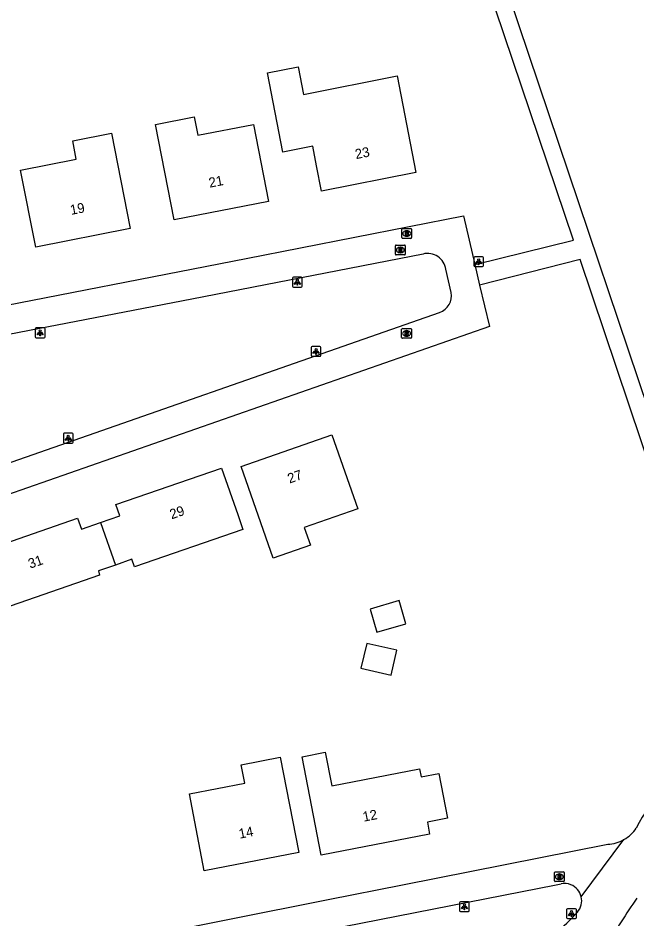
# Model space of a CAD drawing. Extents: x 162675 to 163482, y 379761 to 381227.
# Drawn here: x 162893 to 162956.1, y 380496.5 to 380588.3 of the extents above; entities that cross this region are included whole.
import ezdxf

# ---------------------------------------------------------------- set-up
doc = ezdxf.new("R2010")
doc.units = 0
for name, color, linetype in [('IMGEO_Brandkraan', 7, 'Continuous'), ('IMGEO_Lichtpunt', 7, 'Continuous'), ('IMGEO_Pand', 7, 'Continuous'), ('IMGEO_Pand_nummerreeks', 7, 'Continuous'), ('IMGEO_Rijbaan_lokaal_open', 7, 'Continuous'), ('IMGEO_Rioolput', 7, 'Continuous'), ('IMGEO_Voetpad_open', 7, 'Continuous')]:
    doc.layers.add(name, color=color, linetype=linetype)

msp = doc.modelspace()

# ---------------------------------------------------------------- linework, layer by layer
at = {"layer": 'IMGEO_Brandkraan'}
for p, q in [((162932.173, 380565.938), (162932.173, 380566.79)), ((162932.248, 380566.864), (162933.1, 380566.864)), ((162933.174, 380566.79), (162933.174, 380565.938)), ((162933.1, 380565.864), (162932.248, 380565.864)), ((162932.684, 380566.084), (162932.659, 380566.084)), ((162932.661, 380566.644), (162932.686, 380566.644))]:
    msp.add_line(p, q, dxfattribs=at)
for points in [[(162932.173, 380565.938), (162932.173, 380566.79)], [(162932.248, 380566.864), (162933.1, 380566.864)], [(162933.174, 380566.79), (162933.174, 380565.938)], [(162933.1, 380565.864), (162932.248, 380565.864)], [(162932.521, 380566.564), (162932.521, 380566.164), (162932.734, 380566.164)], [(162932.752, 380566.564), (162932.521, 380566.564)], [(162932.7, 380566.483), (162932.646, 380566.483), (162932.646, 380566.407)], [(162932.646, 380566.407), (162932.699, 380566.407)], [(162932.708, 380566.331), (162932.646, 380566.331), (162932.646, 380566.25)], [(162932.646, 380566.25), (162932.708, 380566.25)]]:
    msp.add_lwpolyline(points, dxfattribs=at)
for centre, radius, start, end in [((162932.25, 380566.788), 0.0765, 91.55205, 178.44795), ((162932.25, 380566.788), 0.0765, 91.55205, 178.44795), ((162933.098, 380566.788), 0.0765, 1.55205, 88.44795), ((162933.098, 380566.788), 0.0765, 1.55205, 88.44795), ((162932.25, 380565.94), 0.0765, 181.55205, 268.44795), ((162932.25, 380565.94), 0.0765, 181.55205, 268.44795), ((162932.701, 380566.445), 0.0379, 267.82845, 90.93552), ((162932.709, 380566.29), 0.0404, 269.87594, 90.50774), ((162932.74, 380566.415), 0.251, 268.66757, 293.53466), ((162932.756, 380566.419), 0.145, 59.4692, 91.53667), ((162932.781, 380566.466), 0.0922, 285.51372, 58.15012), ((162932.786, 380566.274), 0.105, 301.31148, 78.98903), ((162933.098, 380565.94), 0.0765, 271.55205, 358.44795), ((162933.098, 380565.94), 0.0765, 271.55205, 358.44795)]:
    msp.add_arc(centre, radius, start, end, dxfattribs=at)
for centre, major_axis, ratio, start_param, end_param in [((162932.66, 380566.364), (-0.387, 0.002), 0.722429, 4.712389, 7.853982), ((162932.685, 380566.364), (-0.39, 0.002), 0.717154, 1.570796, 4.712389)]:
    msp.add_ellipse(centre, major_axis=major_axis, ratio=ratio, start_param=start_param, end_param=end_param, dxfattribs=at)
at = {"layer": 'IMGEO_Lichtpunt'}
for p, q in [((162940.41, 380563.986), (162939.602, 380563.986)), ((162940.41, 380563.986), (162939.602, 380563.986)), ((162939.508, 380563.891), (162939.508, 380563.084)), ((162939.508, 380563.891), (162939.508, 380563.084)), ((162940.504, 380563.084), (162940.504, 380563.891)), ((162940.504, 380563.084), (162940.504, 380563.891)), ((162939.602, 380562.99), (162940.41, 380562.99)), ((162939.602, 380562.99), (162940.41, 380562.99)), ((162921.019, 380561.801), (162921.019, 380560.994)), ((162921.019, 380561.801), (162921.019, 380560.994)), ((162921.921, 380561.896), (162921.113, 380561.896)), ((162921.921, 380561.896), (162921.113, 380561.896)), ((162922.015, 380560.994), (162922.015, 380561.801)), ((162922.015, 380560.994), (162922.015, 380561.801)), ((162921.113, 380560.9), (162921.921, 380560.9)), ((162921.113, 380560.9), (162921.921, 380560.9)), ((162894.803, 380556.646), (162894.803, 380555.839)), ((162894.803, 380556.646), (162894.803, 380555.839)), ((162895.705, 380556.741), (162894.897, 380556.741)), ((162895.705, 380556.741), (162894.897, 380556.741)), ((162895.799, 380555.839), (162895.799, 380556.646)), ((162895.799, 380555.839), (162895.799, 380556.646)), ((162894.897, 380555.745), (162895.705, 380555.745)), ((162894.897, 380555.745), (162895.705, 380555.745)), ((162923.828, 380554.844), (162923.02, 380554.844)), ((162923.828, 380554.844), (162923.02, 380554.844)), ((162922.926, 380554.749), (162922.926, 380553.942)), ((162922.926, 380554.749), (162922.926, 380553.942)), ((162923.922, 380553.942), (162923.922, 380554.749)), ((162923.922, 380553.942), (162923.922, 380554.749)), ((162923.02, 380553.848), (162923.828, 380553.848)), ((162923.02, 380553.848), (162923.828, 380553.848)), ((162897.666, 380545.91), (162897.666, 380545.103)), ((162897.666, 380545.91), (162897.666, 380545.103)), ((162898.568, 380546.005), (162897.76, 380546.005)), ((162898.568, 380546.005), (162897.76, 380546.005)), ((162898.662, 380545.103), (162898.662, 380545.91)), ((162898.662, 380545.103), (162898.662, 380545.91)), ((162897.76, 380545.009), (162898.568, 380545.009)), ((162897.76, 380545.009), (162898.568, 380545.009)), ((162938.054, 380498.161), (162938.054, 380497.354)), ((162938.054, 380498.161), (162938.054, 380497.354)), ((162938.956, 380498.256), (162938.148, 380498.256)), ((162938.956, 380498.256), (162938.148, 380498.256)), ((162939.05, 380497.354), (162939.05, 380498.161)), ((162939.05, 380497.354), (162939.05, 380498.161)), ((162938.148, 380497.26), (162938.956, 380497.26)), ((162938.148, 380497.26), (162938.956, 380497.26)), ((162948.977, 380497.457), (162948.977, 380496.65)), ((162948.977, 380497.457), (162948.977, 380496.65)), ((162949.879, 380497.552), (162949.071, 380497.552)), ((162949.879, 380497.552), (162949.071, 380497.552)), ((162949.973, 380496.65), (162949.973, 380497.457)), ((162949.973, 380496.65), (162949.973, 380497.457)), ((162949.071, 380496.556), (162949.879, 380496.556)), ((162949.071, 380496.556), (162949.879, 380496.556))]:
    msp.add_line(p, q, dxfattribs=at)
for points in [[(162939.882, 380563.555), (162939.921, 380563.527), (162939.733, 380563.265), (162939.695, 380563.292), (162939.882, 380563.555)], [(162939.984, 380563.507), (162940.031, 380563.507), (162940.031, 380563.185), (162939.984, 380563.185), (162939.984, 380563.507)], [(162940.094, 380563.527), (162940.132, 380563.554), (162940.319, 380563.292), (162940.28, 380563.264), (162940.094, 380563.527)], [(162921.393, 380561.465), (162921.432, 380561.437), (162921.244, 380561.175), (162921.206, 380561.202), (162921.393, 380561.465)], [(162921.495, 380561.417), (162921.542, 380561.417), (162921.542, 380561.095), (162921.495, 380561.095), (162921.495, 380561.417)], [(162921.605, 380561.437), (162921.643, 380561.464), (162921.83, 380561.202), (162921.791, 380561.174), (162921.605, 380561.437)], [(162895.177, 380556.31), (162895.216, 380556.282), (162895.028, 380556.02), (162894.99, 380556.047), (162895.177, 380556.31)], [(162895.279, 380556.262), (162895.326, 380556.262), (162895.326, 380555.94), (162895.279, 380555.94), (162895.279, 380556.262)], [(162895.389, 380556.282), (162895.427, 380556.309), (162895.614, 380556.047), (162895.575, 380556.019), (162895.389, 380556.282)], [(162923.3, 380554.413), (162923.339, 380554.385), (162923.151, 380554.123), (162923.113, 380554.15), (162923.3, 380554.413)], [(162923.402, 380554.365), (162923.449, 380554.365), (162923.449, 380554.043), (162923.402, 380554.043), (162923.402, 380554.365)], [(162923.512, 380554.385), (162923.55, 380554.412), (162923.737, 380554.15), (162923.698, 380554.122), (162923.512, 380554.385)], [(162898.04, 380545.574), (162898.079, 380545.546), (162897.891, 380545.284), (162897.853, 380545.311), (162898.04, 380545.574)], [(162898.142, 380545.526), (162898.189, 380545.526), (162898.189, 380545.204), (162898.142, 380545.204), (162898.142, 380545.526)], [(162898.252, 380545.546), (162898.29, 380545.573), (162898.477, 380545.311), (162898.438, 380545.283), (162898.252, 380545.546)], [(162938.428, 380497.825), (162938.467, 380497.797), (162938.279, 380497.535), (162938.241, 380497.562), (162938.428, 380497.825)], [(162938.53, 380497.777), (162938.577, 380497.777), (162938.577, 380497.455), (162938.53, 380497.455), (162938.53, 380497.777)], [(162938.64, 380497.797), (162938.678, 380497.824), (162938.865, 380497.562), (162938.826, 380497.534), (162938.64, 380497.797)], [(162949.351, 380497.121), (162949.39, 380497.093), (162949.202, 380496.831), (162949.164, 380496.858), (162949.351, 380497.121)], [(162949.453, 380497.073), (162949.5, 380497.073), (162949.5, 380496.751), (162949.453, 380496.751), (162949.453, 380497.073)], [(162949.563, 380497.093), (162949.601, 380497.12), (162949.788, 380496.858), (162949.749, 380496.83), (162949.563, 380497.093)]]:
    msp.add_lwpolyline(points, dxfattribs=at)
for centre in [(162940.007, 380563.689), (162921.518, 380561.599), (162895.302, 380556.444), (162923.425, 380554.547), (162898.165, 380545.708), (162938.553, 380497.959), (162949.476, 380497.255)]:
    msp.add_circle(centre, 0.0994, dxfattribs=at)
for centre, start, end in [((162939.602, 380563.891), 90, 180), ((162939.602, 380563.891), 90, 180), ((162940.41, 380563.891), 0, 90), ((162940.41, 380563.891), 0, 90), ((162939.602, 380563.084), 180, 270), ((162939.602, 380563.084), 180, 270), ((162940.41, 380563.084), 270, 0), ((162940.41, 380563.084), 270, 360), ((162921.113, 380561.801), 90, 180), ((162921.113, 380561.801), 90, 180), ((162921.921, 380561.801), 0, 90), ((162921.921, 380561.801), 0, 90), ((162921.113, 380560.994), 180, 270), ((162921.113, 380560.994), 180, 270), ((162921.921, 380560.994), 270, 0), ((162921.921, 380560.994), 270, 360), ((162894.897, 380556.646), 90, 180), ((162894.897, 380556.646), 90, 180), ((162895.705, 380556.646), 0, 90), ((162895.705, 380556.646), 0, 90), ((162894.897, 380555.839), 180, 270), ((162894.897, 380555.839), 180, 270), ((162895.705, 380555.839), 270, 0), ((162895.705, 380555.839), 270, 360), ((162923.02, 380554.749), 90, 180), ((162923.02, 380554.749), 90, 180), ((162923.828, 380554.749), 0, 90), ((162923.828, 380554.749), 0, 90), ((162923.02, 380553.942), 180, 270), ((162923.02, 380553.942), 180, 270), ((162923.828, 380553.942), 270, 0), ((162923.828, 380553.942), 270, 360), ((162897.76, 380545.91), 90, 180), ((162897.76, 380545.91), 90, 180), ((162898.568, 380545.91), 0, 90), ((162898.568, 380545.91), 0, 90), ((162897.76, 380545.103), 180, 270), ((162897.76, 380545.103), 180, 270), ((162898.568, 380545.103), 270, 0), ((162898.568, 380545.103), 270, 360), ((162938.148, 380498.161), 90, 180), ((162938.148, 380498.161), 90, 180), ((162938.956, 380498.161), 0, 90), ((162938.956, 380498.161), 0, 90), ((162938.148, 380497.354), 180, 270), ((162938.148, 380497.354), 180, 270), ((162938.956, 380497.354), 270, 0), ((162938.956, 380497.354), 270, 360), ((162949.071, 380497.457), 90, 180), ((162949.071, 380497.457), 90, 180), ((162949.879, 380497.457), 0, 90), ((162949.879, 380497.457), 0, 90), ((162949.071, 380496.65), 180, 270), ((162949.071, 380496.65), 180, 270), ((162949.879, 380496.65), 270, 0), ((162949.879, 380496.65), 270, 360)]:
    msp.add_arc(centre, 0.0946, start, end, dxfattribs=at)
at = {"layer": 'IMGEO_Pand'}
for points in [[(162918.459, 380582.74), (162921.599, 380583.356), (162922.158, 380580.511), (162931.69, 380582.414), (162933.615, 380572.57), (162923.987, 380570.679), (162923.48, 380573.26), (162923.089, 380575.252), (162920.047, 380574.654), (162918.459, 380582.74)], [(162911.007, 380578.236), (162911.381, 380576.373), (162917.043, 380577.486), (162918.585, 380569.636), (162908.961, 380567.745), (162907.052, 380577.459), (162911.007, 380578.236)], [(162904.468, 380566.86), (162894.843, 380564.978), (162893.308, 380572.829), (162898.971, 380573.937), (162898.613, 380575.803), (162902.568, 380576.576), (162904.468, 380566.86)], [(162919.048, 380533.284), (162915.791, 380542.633), (162925.048, 380545.858), (162927.68, 380538.303), (162922.231, 380536.405), (162922.854, 380534.61), (162919.048, 380533.284)], [(162901.46, 380536.921), (162903.42, 380537.598), (162903.026, 380538.736), (162913.801, 380542.46), (162915.437, 380537.735), (162915.971, 380536.193), (162904.931, 380532.378), (162904.66, 380533.163), (162902.963, 380532.575)], [(162902.963, 380532.575), (162901.25, 380531.981), (162901.362, 380531.527), (162890.656, 380527.827), (162891.287, 380526.003), (162888.45, 380525.023), (162886.494, 380530.683), (162889.344, 380531.668), (162888.636, 380533.718), (162899.12, 380537.342), (162899.5, 380536.243), (162901.46, 380536.921)], [(162901.46, 380536.921), (162902.963, 380532.575)], [(162928.946, 380528.087), (162929.637, 380525.72), (162932.579, 380526.58), (162931.888, 380528.947), (162928.946, 380528.087)], [(162928.008, 380522.053), (162931.085, 380521.351), (162931.664, 380523.888), (162928.587, 380524.59), (162928.008, 380522.053)], [(162933.985, 380511.819), (162934.149, 380510.977), (162935.946, 380511.326), (162936.83, 380506.771), (162934.772, 380506.372), (162935.009, 380505.155), (162923.962, 380503.01), (162922.015, 380513.037), (162924.367, 380513.493), (162925.029, 380510.08), (162933.985, 380511.819)], [(162921.665, 380503.296), (162912.034, 380501.406), (162910.511, 380509.249), (162916.163, 380510.358), (162915.795, 380512.232), (162919.759, 380513.01), (162921.665, 380503.296)]]:
    msp.add_lwpolyline(points, dxfattribs=at)
at = {"layer": 'IMGEO_Rijbaan_lokaal_open'}
for points in [[(162884.529, 380557.64), (162887.699, 380558.228), (162916.304, 380563.813), (162938.452, 380568.15), (162939.612, 380563.204)], [(162934.333, 380564.267), (162910.775, 380559.676), (162890.117, 380555.685), (162885.007, 380554.613)], [(162939.612, 380563.204), (162940.106, 380561.095)], [(162937.21, 380560.355), (162936.652, 380562.711)], [(162940.106, 380561.095), (162941.094, 380556.882), (162889.706, 380538.955), (162889.128, 380538.756)], [(162888.523, 380541.742), (162888.916, 380541.869), (162936.004, 380558.327)], [(162950.461, 380498.77), (162954.813, 380504.595)], [(162901.693, 380493.969), (162904.557, 380494.484), (162924.659, 380498.509), (162932.237, 380500), (162953.16, 380504.117)], [(162902.304, 380491.016), (162905.764, 380491.663), (162924.523, 380495.405), (162947.913, 380500), (162948.412, 380500.098)]]:
    msp.add_lwpolyline(points, dxfattribs=at)
for centre, radius, start, end in [((162934.817, 380562.482), 1.849, 7.10827, 105.17017), ((162935.452, 380560.028), 1.788, 287.98295, 10.5393), ((162965.221, 380501.529), 10.075, 97.42181, 155.16374), ((162952.976, 380507.857), 3.744, 299.38501, 325.95094), ((162952.971, 380507.868), 3.756, 272.88714, 299.36955), ((162948.74, 380498.352), 1.777, 68.0658, 100.65027), ((162948.74, 380498.36), 1.769, 13.38924, 67.95896), ((162948.739, 380498.361), 1.769, 318.81101, 13.35645), ((163002.167, 380466.151), 56.322, 144.7913, 150.69084), ((162930.286, 380515.513), 26.962, 304.11305, 317.20679)]:
    msp.add_arc(centre, radius, start, end, dxfattribs=at)
at = {"layer": 'IMGEO_Rioolput'}
for p, q in [((162931.516, 380564.253), (162931.516, 380565.105)), ((162931.591, 380565.179), (162932.443, 380565.179)), ((162932.004, 380564.959), (162932.029, 380564.959)), ((162932.517, 380565.105), (162932.517, 380564.253)), ((162932.443, 380564.179), (162931.591, 380564.179)), ((162932.027, 380564.399), (162932.002, 380564.399)), ((162932.155, 380555.756), (162932.155, 380556.608)), ((162932.23, 380556.682), (162933.082, 380556.682)), ((162933.156, 380556.608), (162933.156, 380555.756)), ((162932.666, 380555.902), (162932.641, 380555.902)), ((162932.643, 380556.462), (162932.668, 380556.462)), ((162933.082, 380555.682), (162932.23, 380555.682)), ((162947.736, 380500.386), (162947.736, 380501.238)), ((162947.811, 380501.312), (162948.663, 380501.312)), ((162948.224, 380501.092), (162948.249, 380501.092)), ((162948.737, 380501.238), (162948.737, 380500.386)), ((162948.663, 380500.312), (162947.811, 380500.312)), ((162948.247, 380500.532), (162948.222, 380500.532))]:
    msp.add_line(p, q, dxfattribs=at)
for points in [[(162931.516, 380564.253), (162931.516, 380565.105)], [(162931.591, 380565.179), (162932.443, 380565.179)], [(162932.105, 380564.877), (162931.853, 380564.879), (162931.853, 380564.479)], [(162932.517, 380565.105), (162932.517, 380564.253)], [(162932.443, 380564.179), (162931.591, 380564.179)], [(162931.853, 380564.479), (162931.977, 380564.479), (162931.977, 380564.641), (162931.988, 380564.641)], [(162932.031, 380564.798), (162931.977, 380564.798), (162931.977, 380564.717)], [(162931.977, 380564.717), (162932.029, 380564.717)], [(162932.035, 380564.612), (162932.106, 380564.479), (162932.246, 380564.479), (162932.181, 380564.605)], [(162932.155, 380555.756), (162932.155, 380556.608)], [(162932.23, 380556.682), (162933.082, 380556.682)], [(162933.156, 380556.608), (162933.156, 380555.756)], [(162932.744, 380556.38), (162932.492, 380556.382), (162932.492, 380555.982)], [(162932.492, 380555.982), (162932.616, 380555.982), (162932.616, 380556.144), (162932.627, 380556.144)], [(162932.67, 380556.301), (162932.616, 380556.301), (162932.616, 380556.22)], [(162932.616, 380556.22), (162932.668, 380556.22)], [(162932.674, 380556.115), (162932.745, 380555.982), (162932.885, 380555.982), (162932.82, 380556.108)], [(162933.082, 380555.682), (162932.23, 380555.682)], [(162947.736, 380500.386), (162947.736, 380501.238)], [(162947.811, 380501.312), (162948.663, 380501.312)], [(162948.325, 380501.01), (162948.073, 380501.012), (162948.073, 380500.612)], [(162948.073, 380500.612), (162948.197, 380500.612), (162948.197, 380500.774), (162948.208, 380500.774)], [(162948.251, 380500.931), (162948.197, 380500.931), (162948.197, 380500.85)], [(162948.197, 380500.85), (162948.249, 380500.85)], [(162948.255, 380500.745), (162948.326, 380500.612), (162948.466, 380500.612), (162948.401, 380500.738)], [(162948.737, 380501.238), (162948.737, 380500.386)], [(162948.663, 380500.312), (162947.811, 380500.312)]]:
    msp.add_lwpolyline(points, dxfattribs=at)
for centre, radius, start, end in [((162931.593, 380565.103), 0.0765, 91.55205, 178.44795), ((162931.593, 380565.103), 0.0765, 91.55205, 178.44795), ((162932.104, 380564.767), 0.109, 350.36119, 89.41601), ((162932.441, 380565.103), 0.0765, 1.55205, 88.44795), ((162932.441, 380565.103), 0.0765, 1.55205, 88.44795), ((162931.593, 380564.255), 0.0765, 181.55205, 268.44795), ((162931.593, 380564.255), 0.0765, 181.55205, 268.44795), ((162931.987, 380564.588), 0.0533, 26.02933, 88.69889), ((162932.013, 380564.906), 0.19, 274.7715, 282.96867), ((162932.037, 380564.702), 0.0964, 77.00612, 93.18647), ((162932.051, 380564.759), 0.0378, 276.66336, 79.67722), ((162932.102, 380564.767), 0.112, 277.58423, 350.98172), ((162932.086, 380564.552), 0.108, 29.51342, 73.79051), ((162932.441, 380564.255), 0.0765, 271.55205, 358.44795), ((162932.441, 380564.255), 0.0765, 271.55205, 358.44795), ((162932.232, 380556.606), 0.0765, 91.55205, 178.44795), ((162932.232, 380556.606), 0.0765, 91.55205, 178.44795), ((162933.08, 380556.606), 0.0765, 1.55205, 88.44795), ((162933.08, 380556.606), 0.0765, 1.55205, 88.44795), ((162932.232, 380555.758), 0.0765, 181.55205, 268.44795), ((162932.232, 380555.758), 0.0765, 181.55205, 268.44795), ((162932.626, 380556.091), 0.0533, 26.02933, 88.69889), ((162932.652, 380556.409), 0.19, 274.7715, 282.96867), ((162932.676, 380556.205), 0.0964, 77.00612, 93.18647), ((162932.69, 380556.262), 0.0378, 276.66336, 79.67722), ((162932.743, 380556.27), 0.109, 350.36119, 89.41601), ((162932.741, 380556.27), 0.112, 277.58423, 350.98172), ((162932.725, 380556.055), 0.108, 29.51342, 73.79051), ((162933.08, 380555.758), 0.0765, 271.55205, 358.44795), ((162933.08, 380555.758), 0.0765, 271.55205, 358.44795), ((162947.813, 380501.236), 0.0765, 91.55205, 178.44795), ((162947.813, 380501.236), 0.0765, 91.55205, 178.44795), ((162948.207, 380500.721), 0.0533, 26.02933, 88.69889), ((162948.233, 380501.039), 0.19, 274.7715, 282.96867), ((162948.257, 380500.835), 0.0964, 77.00612, 93.18647), ((162948.271, 380500.892), 0.0378, 276.66336, 79.67722), ((162948.324, 380500.9), 0.109, 350.36119, 89.41601), ((162948.322, 380500.9), 0.112, 277.58423, 350.98172), ((162948.306, 380500.685), 0.108, 29.51342, 73.79051), ((162948.661, 380501.236), 0.0765, 1.55205, 88.44795), ((162948.661, 380501.236), 0.0765, 1.55205, 88.44795), ((162947.813, 380500.388), 0.0765, 181.55205, 268.44795), ((162947.813, 380500.388), 0.0765, 181.55205, 268.44795), ((162948.661, 380500.388), 0.0765, 271.55205, 358.44795), ((162948.661, 380500.388), 0.0765, 271.55205, 358.44795)]:
    msp.add_arc(centre, radius, start, end, dxfattribs=at)
for centre, major_axis, ratio, start_param, end_param in [((162932.003, 380564.679), (-0.387, 0.002), 0.722429, 4.712389, 7.853982), ((162932.028, 380564.679), (-0.39, 0.002), 0.717154, 1.570796, 4.712389), ((162932.642, 380556.182), (-0.387, 0.002), 0.722429, 4.712389, 7.853982), ((162932.667, 380556.182), (-0.39, 0.002), 0.717154, 1.570796, 4.712389), ((162948.223, 380500.812), (-0.387, 0.002), 0.722429, 4.712389, 7.853982), ((162948.248, 380500.812), (-0.39, 0.002), 0.717154, 1.570796, 4.712389)]:
    msp.add_ellipse(centre, major_axis=major_axis, ratio=ratio, start_param=start_param, end_param=end_param, dxfattribs=at)
at = {"layer": 'IMGEO_Voetpad_open'}
for points in [[(162939.612, 380563.204), (162949.689, 380565.695), (162928.422, 380628.58), (162922.445, 380627.013)], [(162969.52, 380512.258), (162935.972, 380611.742)], [(162967.762, 380512.026), (162950.347, 380563.704), (162940.106, 380561.095)]]:
    msp.add_lwpolyline(points, dxfattribs=at)

# ---------------------------------------------------------------- texts
at = {"layer": 'IMGEO_Pand_nummerreeks'}
for s, rotation, p in [('23', 11.11181, (162927.505, 380573.938)), ('21', 11.11632, (162912.588, 380571.025)), ('19', 11.0636, (162898.451, 380568.251)), ('27', 19.20757, (162920.719, 380540.876)), ('29', 19.06591, (162908.704, 380537.228)), ('31', 19.06871, (162894.275, 380532.197)), ('12', 10.98994, (162928.281, 380506.415)), ('14', 11.10209, (162915.646, 380504.682))]:
    msp.add_text(s, height=1, rotation=rotation, dxfattribs=at).set_placement(p)

doc.saveas('drawing.dxf')
